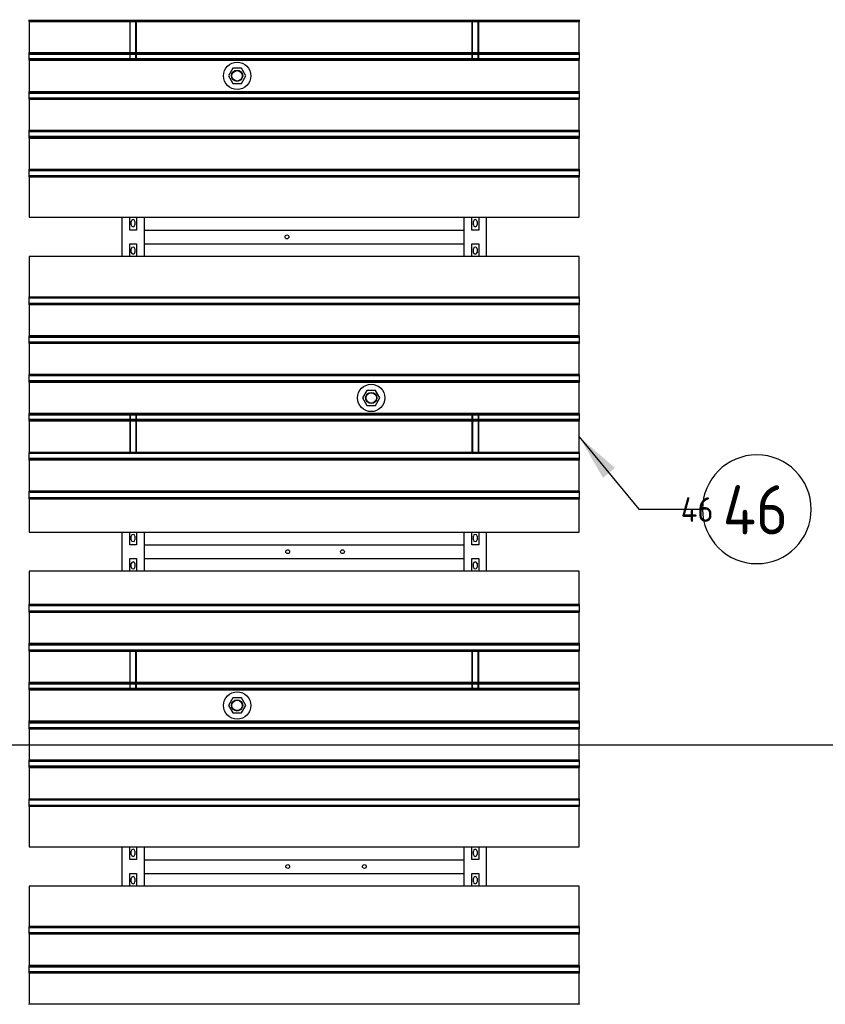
# Model space of a CAD drawing. Extents: x -89225 to 110569, y 13360 to 87647.
# Tile 269 of 478: x 44744 to 47687, y 66316 to 69913. Entities that reach past the tile are written whole.
import ezdxf

# ---------------------------------------------------------------- set-up
doc = ezdxf.new("R2010")
doc.units = 0
doc.layers.add('4', color=4, linetype='Continuous', lineweight=25)
for name, color, linetype in [('Iv-Lines 035', 4, 'Continuous'), ('Iv-Lines 035 @ 100', 4, 'Continuous'), ('Iv-Lines 035 @ 50', 4, 'Continuous')]:
    doc.layers.add(name, color=color, linetype=linetype)
doc.styles.add('ISO', font='ISO.SHX')

# ---------------------------------------------------------------- blocks, each defined once
blk = doc.blocks.new('Beluchtingselementen Bosman')
for p, q in [((1284289.4, -868150.8), (1284289.4, -868149.3)), ((1284289.4, -868150.8), (1284289.4, -868152.1)), ((1284289.4, -868150.8), (1286299.4, -868150.8)), ((1284289.4, -868154.9), (1284289.4, -868152.1)), ((1284289.4, -868152.1), (1286299.4, -868152.1)), ((1284289.4, -868155.6), (1284289.4, -868154.9)), ((1284289.4, -868154.9), (1286299.4, -868154.9)), ((1284289.4, -868155.6), (1284289.4, -868269)), ((1284289.4, -868155.6), (1286299.4, -868155.6)), ((1284656.9, -868155.6), (1284656.9, -868269)), ((1284658.9, -868269), (1284658.9, -868155.6)), ((1284679.9, -868269), (1284679.9, -868155.6)), ((1284681.9, -868269), (1284681.9, -868155.6)), ((1285906.9, -868155.6), (1285906.9, -868269)), ((1285908.9, -868269), (1285908.9, -868155.6)), ((1285929.9, -868269), (1285929.9, -868155.6)), ((1285931.9, -868269), (1285931.9, -868155.6)), ((1286299.4, -868149.3), (1286299.4, -868150.8)), ((1286299.4, -868152.1), (1286299.4, -868150.8)), ((1286299.4, -868152.1), (1286299.4, -868154.9)), ((1286299.4, -868154.9), (1286299.4, -868155.6)), ((1286299.4, -868269), (1286299.4, -868155.6)), ((1284289.4, -868269.7), (1284289.4, -868269)), ((1284289.4, -868269), (1286299.4, -868269)), ((1284289.4, -868272.5), (1284289.4, -868269.7)), ((1284289.4, -868269.7), (1286299.4, -868269.7)), ((1284289.4, -868272.5), (1284289.4, -868273.7)), ((1284289.4, -868275.3), (1284289.4, -868273.7)), ((1284289.4, -868273.7), (1286299.4, -868273.7)), ((1284289.4, -868291.3), (1284289.4, -868275.3)), ((1284289.4, -868275.3), (1286299.4, -868275.3)), ((1284656.9, -868275.3), (1284656.9, -868291.3)), ((1284658.9, -868291.3), (1284658.9, -868275.3)), ((1284679.9, -868291.3), (1284679.9, -868275.3)), ((1284681.9, -868291.3), (1284681.9, -868275.3)), ((1285906.9, -868275.3), (1285906.9, -868291.3)), ((1285908.9, -868291.3), (1285908.9, -868275.3)), ((1285929.9, -868291.3), (1285929.9, -868275.3)), ((1285931.9, -868291.3), (1285931.9, -868275.3)), ((1286299.4, -868269), (1286299.4, -868269.7)), ((1286299.4, -868269.7), (1286299.4, -868272.5)), ((1286299.4, -868273.7), (1286299.4, -868272.5)), ((1286299.4, -868273.7), (1286299.4, -868275.3)), ((1286299.4, -868275.3), (1286299.4, -868291.3)), ((1284289.4, -868292.8), (1284289.4, -868291.3)), ((1284289.4, -868291.3), (1286299.4, -868291.3)), ((1284289.4, -868292.8), (1284289.4, -868294.1)), ((1284289.4, -868292.8), (1286299.4, -868292.8)), ((1284289.4, -868296.9), (1284289.4, -868294.1)), ((1284289.4, -868297.6), (1284289.4, -868296.9)), ((1284289.4, -868296.9), (1286299.4, -868296.9)), ((1284289.4, -868297.6), (1284289.4, -868411)), ((1284289.4, -868297.6), (1286299.4, -868297.6)), ((1286299.4, -868291.3), (1286299.4, -868292.8)), ((1286299.4, -868294.1), (1286299.4, -868292.8)), ((1286299.4, -868294.1), (1286299.4, -868296.9)), ((1286299.4, -868296.9), (1286299.4, -868297.6)), ((1286299.4, -868411), (1286299.4, -868297.6)), ((1285033.4, -868326.8), (1285017.6, -868354.4)), ((1285065.2, -868326.7), (1285033.4, -868326.8)), ((1285081.2, -868354.2), (1285065.2, -868326.7)), ((1285017.6, -868354.4), (1285033.6, -868381.9)), ((1285033.6, -868381.9), (1285065.4, -868381.8)), ((1285065.4, -868381.8), (1285081.2, -868354.2)), ((1284289.4, -868411.7), (1284289.4, -868411)), ((1284289.4, -868411), (1286299.4, -868411)), ((1284289.4, -868414.5), (1284289.4, -868411.7)), ((1284289.4, -868411.7), (1286299.4, -868411.7)), ((1284289.4, -868414.5), (1284289.4, -868415.7)), ((1284289.4, -868417.3), (1284289.4, -868415.7)), ((1284289.4, -868415.7), (1286299.4, -868415.7)), ((1284289.4, -868433.3), (1284289.4, -868417.3)), ((1284289.4, -868417.3), (1286299.4, -868417.3)), ((1286299.4, -868411), (1286299.4, -868411.7)), ((1286299.4, -868411.7), (1286299.4, -868414.5)), ((1286299.4, -868415.7), (1286299.4, -868414.5)), ((1286299.4, -868415.7), (1286299.4, -868417.3)), ((1286299.4, -868417.3), (1286299.4, -868433.3)), ((1284289.4, -868434.8), (1284289.4, -868433.3)), ((1284289.4, -868434.8), (1284289.4, -868436.1)), ((1284289.4, -868434.8), (1286299.4, -868434.8)), ((1284289.4, -868438.9), (1284289.4, -868436.1)), ((1284289.4, -868439.6), (1284289.4, -868438.9)), ((1284289.4, -868438.9), (1286299.4, -868438.9)), ((1284289.4, -868439.6), (1284289.4, -868553)), ((1284289.4, -868439.6), (1286299.4, -868439.6)), ((1286299.4, -868433.3), (1286299.4, -868434.8)), ((1286299.4, -868436.1), (1286299.4, -868434.8)), ((1286299.4, -868436.1), (1286299.4, -868438.9)), ((1286299.4, -868438.9), (1286299.4, -868439.6)), ((1286299.4, -868553), (1286299.4, -868439.6)), ((1284289.4, -868553.7), (1284289.4, -868553)), ((1284289.4, -868553), (1286299.4, -868553)), ((1284289.4, -868556.5), (1284289.4, -868553.7)), ((1284289.4, -868553.7), (1286299.4, -868553.7)), ((1284289.4, -868556.5), (1284289.4, -868557.7)), ((1284289.4, -868559.3), (1284289.4, -868557.7)), ((1284289.4, -868557.7), (1286299.4, -868557.7)), ((1284289.4, -868575.3), (1284289.4, -868559.3)), ((1286299.4, -868553), (1286299.4, -868553.7)), ((1286299.4, -868553.7), (1286299.4, -868556.5)), ((1286299.4, -868557.7), (1286299.4, -868556.5)), ((1286299.4, -868557.7), (1286299.4, -868559.3)), ((1286299.4, -868559.3), (1286299.4, -868575.3)), ((1284289.4, -868576.8), (1284289.4, -868575.3)), ((1284289.4, -868575.3), (1286299.4, -868575.3)), ((1284289.4, -868576.8), (1284289.4, -868578.1)), ((1284289.4, -868576.8), (1286299.4, -868576.8)), ((1284289.4, -868580.9), (1284289.4, -868578.1)), ((1284289.4, -868578.1), (1286299.4, -868578.1)), ((1284289.4, -868581.6), (1284289.4, -868580.9)), ((1284289.4, -868580.9), (1286299.4, -868580.9)), ((1284289.4, -868581.6), (1284289.4, -868695)), ((1284289.4, -868581.6), (1286299.4, -868581.6)), ((1286299.4, -868575.3), (1286299.4, -868576.8)), ((1286299.4, -868578.1), (1286299.4, -868576.8)), ((1286299.4, -868578.1), (1286299.4, -868580.9)), ((1286299.4, -868580.9), (1286299.4, -868581.6)), ((1286299.4, -868695), (1286299.4, -868581.6)), ((1284289.4, -868695.7), (1284289.4, -868695)), ((1284289.4, -868695), (1286299.4, -868695)), ((1284289.4, -868698.5), (1284289.4, -868695.7)), ((1284289.4, -868695.7), (1286299.4, -868695.7)), ((1284289.4, -868698.5), (1284289.4, -868699.7)), ((1284289.4, -868698.5), (1286299.4, -868698.5)), ((1284289.4, -868701.3), (1284289.4, -868699.7)), ((1284289.4, -868699.7), (1286299.4, -868699.7)), ((1284289.4, -868717.3), (1284289.4, -868701.3)), ((1286299.4, -868695), (1286299.4, -868695.7)), ((1286299.4, -868695.7), (1286299.4, -868698.5)), ((1286299.4, -868699.7), (1286299.4, -868698.5)), ((1286299.4, -868699.7), (1286299.4, -868701.3)), ((1286299.4, -868701.3), (1286299.4, -868717.3)), ((1284289.4, -868718.8), (1284289.4, -868717.3)), ((1284289.4, -868718.8), (1284289.4, -868720.1)), ((1284289.4, -868718.8), (1286299.4, -868718.8)), ((1284289.4, -868722.9), (1284289.4, -868720.1)), ((1284289.4, -868723.6), (1284289.4, -868722.9)), ((1284289.4, -868722.9), (1286299.4, -868722.9)), ((1284289.4, -868723.6), (1284289.4, -868871.1)), ((1286299.4, -868717.3), (1286299.4, -868718.8)), ((1286299.4, -868720.1), (1286299.4, -868718.8)), ((1286299.4, -868720.1), (1286299.4, -868722.9)), ((1286299.4, -868722.9), (1286299.4, -868723.6)), ((1286299.4, -868871.1), (1286299.4, -868723.6)), ((1284289.4, -868871.1), (1286299.4, -868871.1)), ((1284629.4, -869014.3), (1284629.4, -868871.1)), ((1284656.9, -868917.7), (1284656.9, -868871.1)), ((1284662.9, -868899.1), (1284662.9, -868886.1)), ((1284675.9, -868886.1), (1284675.9, -868899.1)), ((1284681.9, -868871.1), (1284681.9, -868917.7)), ((1284709.4, -868871.1), (1284709.4, -869014.3)), ((1285879.4, -869014.3), (1285879.4, -868871.1)), ((1285906.9, -868917.7), (1285906.9, -868871.1)), ((1285912.9, -868899.1), (1285912.9, -868886.1)), ((1285925.9, -868886.1), (1285925.9, -868899.1)), ((1285931.9, -868871.1), (1285931.9, -868917.7)), ((1285959.4, -868871.1), (1285959.4, -869014.3)), ((1284681.9, -868917.7), (1284656.9, -868917.7)), ((1284709.4, -868917.8), (1285879.4, -868917.8)), ((1284709.4, -868923.8), (1284709.4, -868967.8)), ((1285879.4, -868967.8), (1285879.4, -868923.8)), ((1285931.9, -868917.7), (1285906.9, -868917.7)), ((1284656.9, -869014.3), (1284656.9, -868967.7)), ((1284656.9, -868967.7), (1284681.9, -868967.7)), ((1284662.9, -868999.3), (1284662.9, -868986.3)), ((1284675.9, -868986.3), (1284675.9, -868999.3)), ((1284681.9, -868967.7), (1284681.9, -869014.3)), ((1284709.4, -868967.8), (1285879.4, -868967.8)), ((1285906.9, -869014.3), (1285906.9, -868967.7)), ((1285906.9, -868967.7), (1285931.9, -868967.7)), ((1285912.9, -868999.3), (1285912.9, -868986.3)), ((1285925.9, -868986.3), (1285925.9, -868999.3)), ((1285931.9, -868967.7), (1285931.9, -869014.3)), ((1286299.4, -869014.3), (1284289.4, -869014.3)), ((1284289.4, -869014.3), (1284289.4, -869161.8)), ((1286299.4, -869161.8), (1286299.4, -869014.3)), ((1284289.4, -869162.5), (1284289.4, -869161.8)), ((1284289.4, -869165.3), (1284289.4, -869162.5)), ((1286299.4, -869162.5), (1284289.4, -869162.5)), ((1284289.4, -869165.3), (1284289.4, -869166.5)), ((1284289.4, -869168.1), (1284289.4, -869166.5)), ((1286299.4, -869166.5), (1284289.4, -869166.5)), ((1284289.4, -869184.1), (1284289.4, -869168.1)), ((1286299.4, -869161.8), (1286299.4, -869162.5)), ((1286299.4, -869162.5), (1286299.4, -869165.3)), ((1286299.4, -869166.5), (1286299.4, -869165.3)), ((1286299.4, -869166.5), (1286299.4, -869168.1)), ((1286299.4, -869168.1), (1286299.4, -869184.1)), ((1284289.4, -869185.6), (1284289.4, -869184.1)), ((1284289.4, -869185.6), (1284289.4, -869186.9)), ((1286299.4, -869185.6), (1284289.4, -869185.6)), ((1284289.4, -869189.7), (1284289.4, -869186.9)), ((1286299.4, -869186.9), (1284289.4, -869186.9)), ((1284289.4, -869190.4), (1284289.4, -869189.7)), ((1286299.4, -869189.7), (1284289.4, -869189.7)), ((1284289.4, -869190.4), (1284289.4, -869303.8)), ((1286299.4, -869190.4), (1284289.4, -869190.4)), ((1286299.4, -869184.1), (1286299.4, -869185.6)), ((1286299.4, -869186.9), (1286299.4, -869185.6)), ((1286299.4, -869186.9), (1286299.4, -869189.7)), ((1286299.4, -869189.7), (1286299.4, -869190.4)), ((1286299.4, -869303.8), (1286299.4, -869190.4)), ((1284289.4, -869304.5), (1284289.4, -869303.8)), ((1286299.4, -869303.8), (1284289.4, -869303.8)), ((1284289.4, -869307.3), (1284289.4, -869304.5)), ((1286299.4, -869304.5), (1284289.4, -869304.5)), ((1284289.4, -869307.3), (1284289.4, -869308.5)), ((1286299.4, -869307.3), (1284289.4, -869307.3)), ((1284289.4, -869310.1), (1284289.4, -869308.5)), ((1286299.4, -869308.5), (1284289.4, -869308.5)), ((1284289.4, -869326.1), (1284289.4, -869310.1)), ((1286299.4, -869310.1), (1284289.4, -869310.1)), ((1286299.4, -869303.8), (1286299.4, -869304.5)), ((1286299.4, -869304.5), (1286299.4, -869307.3)), ((1286299.4, -869308.5), (1286299.4, -869307.3)), ((1286299.4, -869308.5), (1286299.4, -869310.1)), ((1286299.4, -869310.1), (1286299.4, -869326.1)), ((1284289.4, -869327.6), (1284289.4, -869326.1)), ((1284289.4, -869327.6), (1284289.4, -869328.9)), ((1286299.4, -869327.6), (1284289.4, -869327.6)), ((1284289.4, -869331.7), (1284289.4, -869328.9)), ((1284289.4, -869332.4), (1284289.4, -869331.7)), ((1286299.4, -869331.7), (1284289.4, -869331.7)), ((1284289.4, -869332.4), (1284289.4, -869445.8)), ((1286299.4, -869332.4), (1284289.4, -869332.4)), ((1286299.4, -869326.1), (1286299.4, -869327.6)), ((1286299.4, -869328.9), (1286299.4, -869327.6)), ((1286299.4, -869328.9), (1286299.4, -869331.7)), ((1286299.4, -869331.7), (1286299.4, -869332.4)), ((1286299.4, -869445.8), (1286299.4, -869332.4)), ((1284289.4, -869446.5), (1284289.4, -869445.8)), ((1286299.4, -869445.8), (1284289.4, -869445.8)), ((1284289.4, -869449.3), (1284289.4, -869446.5)), ((1286299.4, -869446.5), (1284289.4, -869446.5)), ((1284289.4, -869449.3), (1284289.4, -869450.5)), ((1284289.4, -869452.1), (1284289.4, -869450.5)), ((1286299.4, -869450.5), (1284289.4, -869450.5)), ((1284289.4, -869468.1), (1284289.4, -869452.1)), ((1286299.4, -869445.8), (1286299.4, -869446.5)), ((1286299.4, -869446.5), (1286299.4, -869449.3)), ((1286299.4, -869450.5), (1286299.4, -869449.3)), ((1286299.4, -869450.5), (1286299.4, -869452.1)), ((1286299.4, -869452.1), (1286299.4, -869468.1)), ((1284289.4, -869469.6), (1284289.4, -869468.1)), ((1286299.4, -869468.1), (1284289.4, -869468.1)), ((1284289.4, -869469.6), (1284289.4, -869470.9)), ((1286299.4, -869469.6), (1284289.4, -869469.6)), ((1284289.4, -869473.7), (1284289.4, -869470.9)), ((1284289.4, -869474.4), (1284289.4, -869473.7)), ((1286299.4, -869473.7), (1284289.4, -869473.7)), ((1284289.4, -869474.4), (1284289.4, -869587.8)), ((1286299.4, -869474.4), (1284289.4, -869474.4)), ((1286299.4, -869468.1), (1286299.4, -869469.6)), ((1286299.4, -869470.9), (1286299.4, -869469.6)), ((1286299.4, -869470.9), (1286299.4, -869473.7)), ((1286299.4, -869473.7), (1286299.4, -869474.4)), ((1286299.4, -869587.8), (1286299.4, -869474.4)), ((1285523.4, -869503.6), (1285507.6, -869531.2)), ((1285507.6, -869531.2), (1285523.6, -869558.7)), ((1285555.2, -869503.5), (1285523.4, -869503.6)), ((1285571.2, -869531), (1285555.2, -869503.5)), ((1285555.4, -869558.6), (1285571.2, -869531)), ((1285523.6, -869558.7), (1285555.4, -869558.6)), ((1284289.4, -869588.5), (1284289.4, -869587.8)), ((1286299.4, -869587.8), (1284289.4, -869587.8)), ((1284289.4, -869591.3), (1284289.4, -869588.5)), ((1286299.4, -869588.5), (1284289.4, -869588.5)), ((1284289.4, -869591.3), (1284289.4, -869592.5)), ((1284289.4, -869594.1), (1284289.4, -869592.5)), ((1286299.4, -869592.5), (1284289.4, -869592.5)), ((1284289.4, -869610.1), (1284289.4, -869594.1)), ((1286299.4, -869594.1), (1284289.4, -869594.1)), ((1284656.9, -869594.1), (1284656.9, -869610.1)), ((1284658.9, -869594.1), (1284658.9, -869610.1)), ((1284679.9, -869594.1), (1284679.9, -869610.1)), ((1284681.9, -869610.1), (1284681.9, -869594.1)), ((1285906.9, -869594.1), (1285906.9, -869610.1)), ((1285908.9, -869594.1), (1285908.9, -869610.1)), ((1285929.9, -869594.1), (1285929.9, -869610.1)), ((1285931.9, -869610.1), (1285931.9, -869594.1)), ((1286299.4, -869587.8), (1286299.4, -869588.5)), ((1286299.4, -869588.5), (1286299.4, -869591.3)), ((1286299.4, -869592.5), (1286299.4, -869591.3)), ((1286299.4, -869592.5), (1286299.4, -869594.1)), ((1286299.4, -869594.1), (1286299.4, -869610.1)), ((1284289.4, -869611.6), (1284289.4, -869610.1)), ((1286299.4, -869610.1), (1284289.4, -869610.1)), ((1284289.4, -869611.6), (1284289.4, -869612.9)), ((1286299.4, -869611.6), (1284289.4, -869611.6)), ((1284289.4, -869615.7), (1284289.4, -869612.9)), ((1284289.4, -869616.4), (1284289.4, -869615.7)), ((1286299.4, -869615.7), (1284289.4, -869615.7)), ((1284289.4, -869616.4), (1284289.4, -869729.8)), ((1286299.4, -869616.4), (1284289.4, -869616.4)), ((1284656.9, -869616.4), (1284656.9, -869729.8)), ((1284658.9, -869616.4), (1284658.9, -869729.8)), ((1284679.9, -869616.4), (1284679.9, -869729.8)), ((1284681.9, -869729.8), (1284681.9, -869616.4)), ((1285906.9, -869616.4), (1285906.9, -869729.8)), ((1285908.9, -869616.4), (1285908.9, -869729.8)), ((1285929.9, -869616.4), (1285929.9, -869729.8)), ((1285931.9, -869729.8), (1285931.9, -869616.4)), ((1286299.4, -869610.1), (1286299.4, -869611.6)), ((1286299.4, -869612.9), (1286299.4, -869611.6)), ((1286299.4, -869612.9), (1286299.4, -869615.7)), ((1286299.4, -869615.7), (1286299.4, -869616.4)), ((1286299.4, -869729.8), (1286299.4, -869616.4)), ((1284289.4, -869730.5), (1284289.4, -869729.8)), ((1286299.4, -869729.8), (1284289.4, -869729.8)), ((1284289.4, -869733.3), (1284289.4, -869730.5)), ((1286299.4, -869730.5), (1284289.4, -869730.5)), ((1284289.4, -869733.3), (1284289.4, -869734.5)), ((1286299.4, -869733.3), (1284289.4, -869733.3)), ((1284289.4, -869736.1), (1284289.4, -869734.5)), ((1286299.4, -869734.5), (1284289.4, -869734.5)), ((1284289.4, -869752.1), (1284289.4, -869736.1)), ((1286299.4, -869729.8), (1286299.4, -869730.5)), ((1286299.4, -869730.5), (1286299.4, -869733.3)), ((1286299.4, -869734.5), (1286299.4, -869733.3)), ((1286299.4, -869734.5), (1286299.4, -869736.1)), ((1286299.4, -869736.1), (1286299.4, -869752.1)), ((1284289.4, -869753.6), (1284289.4, -869752.1)), ((1286299.4, -869752.1), (1284289.4, -869752.1)), ((1284289.4, -869753.6), (1284289.4, -869754.9)), ((1286299.4, -869753.6), (1284289.4, -869753.6)), ((1284289.4, -869757.7), (1284289.4, -869754.9)), ((1284289.4, -869758.4), (1284289.4, -869757.7)), ((1286299.4, -869757.7), (1284289.4, -869757.7)), ((1284289.4, -869758.4), (1284289.4, -869871.8)), ((1286299.4, -869758.4), (1284289.4, -869758.4)), ((1286299.4, -869752.1), (1286299.4, -869753.6)), ((1286299.4, -869754.9), (1286299.4, -869753.6)), ((1286299.4, -869754.9), (1286299.4, -869757.7)), ((1286299.4, -869757.7), (1286299.4, -869758.4)), ((1286299.4, -869871.8), (1286299.4, -869758.4)), ((1284289.4, -869872.5), (1284289.4, -869871.8)), ((1286299.4, -869871.8), (1284289.4, -869871.8)), ((1284289.4, -869875.3), (1284289.4, -869872.5)), ((1286299.4, -869872.5), (1284289.4, -869872.5)), ((1284289.4, -869875.3), (1284289.4, -869876.5)), ((1284289.4, -869878.1), (1284289.4, -869876.5)), ((1286299.4, -869876.5), (1284289.4, -869876.5)), ((1284289.4, -869894.1), (1284289.4, -869878.1)), ((1284289.4, -869895.6), (1284289.4, -869894.1)), ((1284289.4, -869895.6), (1284289.4, -869896.9)), ((1286299.4, -869895.6), (1284289.4, -869895.6)), ((1286299.4, -869871.8), (1286299.4, -869872.5)), ((1286299.4, -869872.5), (1286299.4, -869875.3)), ((1286299.4, -869876.5), (1286299.4, -869875.3)), ((1286299.4, -869876.5), (1286299.4, -869878.1)), ((1286299.4, -869878.1), (1286299.4, -869894.1)), ((1286299.4, -869894.1), (1286299.4, -869895.6)), ((1286299.4, -869896.9), (1286299.4, -869895.6)), ((1284289.4, -869899.7), (1284289.4, -869896.9)), ((1284289.4, -869900.4), (1284289.4, -869899.7)), ((1286299.4, -869899.7), (1284289.4, -869899.7)), ((1284289.4, -869900.4), (1284289.4, -870021.1)), ((1286299.4, -869900.4), (1284289.4, -869900.4)), ((1286299.4, -869896.9), (1286299.4, -869899.7)), ((1286299.4, -869899.7), (1286299.4, -869900.4)), ((1286299.4, -870021.1), (1286299.4, -869900.4)), ((1284289.4, -870021.1), (1286299.4, -870021.1)), ((1284629.4, -870164.3), (1284629.4, -870021.1)), ((1284656.9, -870067.7), (1284656.9, -870021.1)), ((1284662.9, -870049.1), (1284662.9, -870036.1)), ((1284675.9, -870036.1), (1284675.9, -870049.1)), ((1284681.9, -870021.1), (1284681.9, -870067.7)), ((1284709.4, -870021.1), (1284709.4, -870164.3)), ((1285879.4, -870164.3), (1285879.4, -870021.1)), ((1285906.9, -870067.7), (1285906.9, -870021.1)), ((1285912.9, -870049.1), (1285912.9, -870036.1)), ((1285925.9, -870036.1), (1285925.9, -870049.1)), ((1285931.9, -870021.1), (1285931.9, -870067.7)), ((1285959.4, -870021.1), (1285959.4, -870164.3)), ((1284681.9, -870067.7), (1284656.9, -870067.7)), ((1284709.4, -870067.8), (1285879.4, -870067.8)), ((1284709.4, -870073.8), (1284709.4, -870117.8)), ((1285879.4, -870117.8), (1285879.4, -870073.8)), ((1285931.9, -870067.7), (1285906.9, -870067.7)), ((1284656.9, -870164.3), (1284656.9, -870117.7)), ((1284656.9, -870117.7), (1284681.9, -870117.7)), ((1284662.9, -870149.3), (1284662.9, -870136.3)), ((1284675.9, -870136.3), (1284675.9, -870149.3)), ((1284681.9, -870117.7), (1284681.9, -870164.3)), ((1284709.4, -870117.8), (1285879.4, -870117.8)), ((1285906.9, -870164.3), (1285906.9, -870117.7)), ((1285906.9, -870117.7), (1285931.9, -870117.7)), ((1285912.9, -870149.3), (1285912.9, -870136.3)), ((1285925.9, -870136.3), (1285925.9, -870149.3)), ((1285931.9, -870117.7), (1285931.9, -870164.3)), ((1286299.4, -870164.3), (1284289.4, -870164.3)), ((1284289.4, -870164.3), (1284289.4, -870285)), ((1286299.4, -870285), (1286299.4, -870164.3)), ((1284289.4, -870285.7), (1284289.4, -870285)), ((1284289.4, -870285), (1286299.4, -870285)), ((1284289.4, -870288.5), (1284289.4, -870285.7)), ((1284289.4, -870285.7), (1286299.4, -870285.7)), ((1284289.4, -870288.5), (1284289.4, -870289.7)), ((1284289.4, -870291.3), (1284289.4, -870289.7)), ((1284289.4, -870289.7), (1286299.4, -870289.7)), ((1284289.4, -870307.3), (1284289.4, -870291.3)), ((1286299.4, -870285), (1286299.4, -870285.7)), ((1286299.4, -870285.7), (1286299.4, -870288.5)), ((1286299.4, -870289.7), (1286299.4, -870288.5)), ((1286299.4, -870289.7), (1286299.4, -870291.3)), ((1286299.4, -870291.3), (1286299.4, -870307.3)), ((1284289.4, -870308.8), (1284289.4, -870307.3)), ((1284289.4, -870308.8), (1284289.4, -870310.1)), ((1284289.4, -870308.8), (1286299.4, -870308.8)), ((1284289.4, -870312.9), (1284289.4, -870310.1)), ((1284289.4, -870313.6), (1284289.4, -870312.9)), ((1284289.4, -870312.9), (1286299.4, -870312.9)), ((1284289.4, -870313.6), (1284289.4, -870427)), ((1284289.4, -870313.6), (1286299.4, -870313.6)), ((1286299.4, -870307.3), (1286299.4, -870308.8)), ((1286299.4, -870310.1), (1286299.4, -870308.8)), ((1286299.4, -870310.1), (1286299.4, -870312.9)), ((1286299.4, -870312.9), (1286299.4, -870313.6)), ((1286299.4, -870427), (1286299.4, -870313.6)), ((1284289.4, -870427.7), (1284289.4, -870427)), ((1284289.4, -870427), (1286299.4, -870427)), ((1284289.4, -870430.5), (1284289.4, -870427.7)), ((1284289.4, -870427.7), (1286299.4, -870427.7)), ((1284289.4, -870430.5), (1284289.4, -870431.7)), ((1284289.4, -870433.3), (1284289.4, -870431.7)), ((1284289.4, -870431.7), (1286299.4, -870431.7)), ((1284289.4, -870449.3), (1284289.4, -870433.3)), ((1284289.4, -870433.3), (1286299.4, -870433.3)), ((1286299.4, -870427), (1286299.4, -870427.7)), ((1286299.4, -870427.7), (1286299.4, -870430.5)), ((1286299.4, -870431.7), (1286299.4, -870430.5)), ((1286299.4, -870431.7), (1286299.4, -870433.3)), ((1286299.4, -870433.3), (1286299.4, -870449.3)), ((1284289.4, -870450.8), (1284289.4, -870449.3)), ((1284289.4, -870450.8), (1284289.4, -870452.1)), ((1284289.4, -870450.8), (1286299.4, -870450.8)), ((1284289.4, -870454.9), (1284289.4, -870452.1)), ((1284289.4, -870452.1), (1286299.4, -870452.1)), ((1284289.4, -870455.6), (1284289.4, -870454.9)), ((1284289.4, -870454.9), (1286299.4, -870454.9)), ((1284289.4, -870455.6), (1284289.4, -870569)), ((1284289.4, -870455.6), (1286299.4, -870455.6)), ((1284656.9, -870455.6), (1284656.9, -870569)), ((1284658.9, -870569), (1284658.9, -870455.6)), ((1284679.9, -870569), (1284679.9, -870455.6)), ((1284681.9, -870569), (1284681.9, -870455.6)), ((1285906.9, -870455.6), (1285906.9, -870569)), ((1285908.9, -870569), (1285908.9, -870455.6)), ((1285929.9, -870569), (1285929.9, -870455.6)), ((1285931.9, -870569), (1285931.9, -870455.6)), ((1286299.4, -870449.3), (1286299.4, -870450.8)), ((1286299.4, -870452.1), (1286299.4, -870450.8)), ((1286299.4, -870452.1), (1286299.4, -870454.9)), ((1286299.4, -870454.9), (1286299.4, -870455.6)), ((1286299.4, -870569), (1286299.4, -870455.6)), ((1284289.4, -870569.7), (1284289.4, -870569)), ((1284289.4, -870569), (1286299.4, -870569)), ((1284289.4, -870572.5), (1284289.4, -870569.7)), ((1284289.4, -870569.7), (1286299.4, -870569.7)), ((1284289.4, -870572.5), (1284289.4, -870573.7)), ((1284289.4, -870575.3), (1284289.4, -870573.7)), ((1284289.4, -870573.7), (1286299.4, -870573.7)), ((1284289.4, -870591.3), (1284289.4, -870575.3)), ((1284289.4, -870575.3), (1286299.4, -870575.3)), ((1284656.9, -870575.3), (1284656.9, -870591.3)), ((1284658.9, -870591.3), (1284658.9, -870575.3)), ((1284679.9, -870591.3), (1284679.9, -870575.3)), ((1284681.9, -870591.3), (1284681.9, -870575.3)), ((1285906.9, -870575.3), (1285906.9, -870591.3)), ((1285908.9, -870591.3), (1285908.9, -870575.3)), ((1285929.9, -870591.3), (1285929.9, -870575.3)), ((1285931.9, -870591.3), (1285931.9, -870575.3)), ((1286299.4, -870569), (1286299.4, -870569.7)), ((1286299.4, -870569.7), (1286299.4, -870572.5)), ((1286299.4, -870573.7), (1286299.4, -870572.5)), ((1286299.4, -870573.7), (1286299.4, -870575.3)), ((1286299.4, -870575.3), (1286299.4, -870591.3)), ((1284289.4, -870592.8), (1284289.4, -870591.3)), ((1284289.4, -870591.3), (1286299.4, -870591.3)), ((1284289.4, -870592.8), (1284289.4, -870594.1)), ((1284289.4, -870592.8), (1286299.4, -870592.8)), ((1284289.4, -870596.9), (1284289.4, -870594.1)), ((1284289.4, -870597.6), (1284289.4, -870596.9)), ((1284289.4, -870596.9), (1286299.4, -870596.9)), ((1284289.4, -870597.6), (1284289.4, -870711)), ((1284289.4, -870597.6), (1286299.4, -870597.6)), ((1286299.4, -870591.3), (1286299.4, -870592.8)), ((1286299.4, -870594.1), (1286299.4, -870592.8)), ((1286299.4, -870594.1), (1286299.4, -870596.9)), ((1286299.4, -870596.9), (1286299.4, -870597.6)), ((1286299.4, -870711), (1286299.4, -870597.6)), ((1285033.4, -870626.8), (1285017.6, -870654.4)), ((1285065.2, -870626.7), (1285033.4, -870626.8)), ((1285081.2, -870654.2), (1285065.2, -870626.7)), ((1285017.6, -870654.4), (1285033.6, -870681.9)), ((1285033.6, -870681.9), (1285065.4, -870681.8)), ((1285065.4, -870681.8), (1285081.2, -870654.2)), ((1284289.4, -870711.7), (1284289.4, -870711)), ((1284289.4, -870711), (1286299.4, -870711)), ((1284289.4, -870714.5), (1284289.4, -870711.7)), ((1284289.4, -870711.7), (1286299.4, -870711.7)), ((1284289.4, -870714.5), (1284289.4, -870715.7)), ((1284289.4, -870717.3), (1284289.4, -870715.7)), ((1284289.4, -870715.7), (1286299.4, -870715.7)), ((1284289.4, -870733.3), (1284289.4, -870717.3)), ((1284289.4, -870717.3), (1286299.4, -870717.3)), ((1286299.4, -870711), (1286299.4, -870711.7)), ((1286299.4, -870711.7), (1286299.4, -870714.5)), ((1286299.4, -870715.7), (1286299.4, -870714.5)), ((1286299.4, -870715.7), (1286299.4, -870717.3)), ((1286299.4, -870717.3), (1286299.4, -870733.3)), ((1284289.4, -870734.8), (1284289.4, -870733.3)), ((1284289.4, -870734.8), (1284289.4, -870736.1)), ((1284289.4, -870734.8), (1286299.4, -870734.8)), ((1284289.4, -870738.9), (1284289.4, -870736.1)), ((1284289.4, -870739.6), (1284289.4, -870738.9)), ((1284289.4, -870738.9), (1286299.4, -870738.9)), ((1284289.4, -870739.6), (1284289.4, -870853)), ((1284289.4, -870739.6), (1286299.4, -870739.6)), ((1286299.4, -870733.3), (1286299.4, -870734.8)), ((1286299.4, -870736.1), (1286299.4, -870734.8)), ((1286299.4, -870736.1), (1286299.4, -870738.9)), ((1286299.4, -870738.9), (1286299.4, -870739.6)), ((1286299.4, -870853), (1286299.4, -870739.6)), ((1284289.4, -870853.7), (1284289.4, -870853)), ((1284289.4, -870853), (1286299.4, -870853)), ((1284289.4, -870856.5), (1284289.4, -870853.7)), ((1284289.4, -870853.7), (1286299.4, -870853.7)), ((1284289.4, -870856.5), (1284289.4, -870857.7)), ((1284289.4, -870859.3), (1284289.4, -870857.7)), ((1284289.4, -870857.7), (1286299.4, -870857.7)), ((1284289.4, -870875.3), (1284289.4, -870859.3)), ((1286299.4, -870853), (1286299.4, -870853.7)), ((1286299.4, -870853.7), (1286299.4, -870856.5)), ((1286299.4, -870857.7), (1286299.4, -870856.5)), ((1286299.4, -870857.7), (1286299.4, -870859.3)), ((1286299.4, -870859.3), (1286299.4, -870875.3)), ((1284289.4, -870876.8), (1284289.4, -870875.3)), ((1284289.4, -870875.3), (1286299.4, -870875.3)), ((1284289.4, -870876.8), (1284289.4, -870878.1)), ((1284289.4, -870876.8), (1286299.4, -870876.8)), ((1284289.4, -870880.9), (1284289.4, -870878.1)), ((1284289.4, -870878.1), (1286299.4, -870878.1)), ((1284289.4, -870881.6), (1284289.4, -870880.9)), ((1284289.4, -870880.9), (1286299.4, -870880.9)), ((1284289.4, -870881.6), (1284289.4, -870995)), ((1284289.4, -870881.6), (1286299.4, -870881.6)), ((1286299.4, -870875.3), (1286299.4, -870876.8)), ((1286299.4, -870878.1), (1286299.4, -870876.8)), ((1286299.4, -870878.1), (1286299.4, -870880.9)), ((1286299.4, -870880.9), (1286299.4, -870881.6)), ((1286299.4, -870995), (1286299.4, -870881.6)), ((1284289.4, -870995.7), (1284289.4, -870995)), ((1284289.4, -870995), (1286299.4, -870995)), ((1284289.4, -870998.5), (1284289.4, -870995.7)), ((1284289.4, -870995.7), (1286299.4, -870995.7)), ((1284289.4, -870998.5), (1284289.4, -870999.7)), ((1284289.4, -870998.5), (1286299.4, -870998.5)), ((1284289.4, -871001.3), (1284289.4, -870999.7)), ((1284289.4, -870999.7), (1286299.4, -870999.7)), ((1284289.4, -871017.3), (1284289.4, -871001.3)), ((1286299.4, -870995), (1286299.4, -870995.7)), ((1286299.4, -870995.7), (1286299.4, -870998.5)), ((1286299.4, -870999.7), (1286299.4, -870998.5)), ((1286299.4, -870999.7), (1286299.4, -871001.3)), ((1286299.4, -871001.3), (1286299.4, -871017.3)), ((1284289.4, -871018.8), (1284289.4, -871017.3)), ((1284289.4, -871018.8), (1284289.4, -871020.1)), ((1284289.4, -871018.8), (1286299.4, -871018.8)), ((1284289.4, -871022.9), (1284289.4, -871020.1)), ((1284289.4, -871023.6), (1284289.4, -871022.9)), ((1284289.4, -871022.9), (1286299.4, -871022.9)), ((1284289.4, -871023.6), (1284289.4, -871171.1)), ((1286299.4, -871017.3), (1286299.4, -871018.8)), ((1286299.4, -871020.1), (1286299.4, -871018.8)), ((1286299.4, -871020.1), (1286299.4, -871022.9)), ((1286299.4, -871022.9), (1286299.4, -871023.6)), ((1286299.4, -871171.1), (1286299.4, -871023.6)), ((1284289.4, -871171.1), (1286299.4, -871171.1)), ((1284629.4, -871314.3), (1284629.4, -871171.1)), ((1284656.9, -871217.7), (1284656.9, -871171.1)), ((1284662.9, -871199.1), (1284662.9, -871186.1)), ((1284675.9, -871186.1), (1284675.9, -871199.1)), ((1284681.9, -871171.1), (1284681.9, -871217.7)), ((1284709.4, -871171.1), (1284709.4, -871314.3)), ((1285879.4, -871314.3), (1285879.4, -871171.1)), ((1285906.9, -871217.7), (1285906.9, -871171.1)), ((1285912.9, -871199.1), (1285912.9, -871186.1)), ((1285925.9, -871186.1), (1285925.9, -871199.1)), ((1285931.9, -871171.1), (1285931.9, -871217.7)), ((1285959.4, -871171.1), (1285959.4, -871314.3)), ((1284681.9, -871217.7), (1284656.9, -871217.7)), ((1284709.4, -871217.8), (1285879.4, -871217.8)), ((1284709.4, -871223.8), (1284709.4, -871267.8)), ((1285879.4, -871267.8), (1285879.4, -871223.8)), ((1285931.9, -871217.7), (1285906.9, -871217.7)), ((1284656.9, -871314.3), (1284656.9, -871267.7)), ((1284656.9, -871267.7), (1284681.9, -871267.7)), ((1284662.9, -871299.3), (1284662.9, -871286.3)), ((1284675.9, -871286.3), (1284675.9, -871299.3)), ((1284681.9, -871267.7), (1284681.9, -871314.3)), ((1284709.4, -871267.8), (1285879.4, -871267.8)), ((1285906.9, -871314.3), (1285906.9, -871267.7)), ((1285906.9, -871267.7), (1285931.9, -871267.7)), ((1285912.9, -871299.3), (1285912.9, -871286.3)), ((1285925.9, -871286.3), (1285925.9, -871299.3)), ((1285931.9, -871267.7), (1285931.9, -871314.3)), ((1286299.4, -871314.3), (1284289.4, -871314.3)), ((1284289.4, -871314.3), (1284289.4, -871461.8)), ((1286299.4, -871461.8), (1286299.4, -871314.3)), ((1284289.4, -871462.5), (1284289.4, -871461.8)), ((1284289.4, -871465.3), (1284289.4, -871462.5)), ((1286299.4, -871462.5), (1284289.4, -871462.5)), ((1284289.4, -871465.3), (1284289.4, -871466.5)), ((1284289.4, -871468.1), (1284289.4, -871466.5)), ((1286299.4, -871466.5), (1284289.4, -871466.5)), ((1284289.4, -871484.1), (1284289.4, -871468.1)), ((1286299.4, -871461.8), (1286299.4, -871462.5)), ((1286299.4, -871462.5), (1286299.4, -871465.3)), ((1286299.4, -871466.5), (1286299.4, -871465.3)), ((1286299.4, -871466.5), (1286299.4, -871468.1)), ((1286299.4, -871468.1), (1286299.4, -871484.1)), ((1284289.4, -871485.6), (1284289.4, -871484.1)), ((1284289.4, -871485.6), (1284289.4, -871486.9)), ((1286299.4, -871485.6), (1284289.4, -871485.6)), ((1284289.4, -871489.7), (1284289.4, -871486.9)), ((1286299.4, -871486.9), (1284289.4, -871486.9)), ((1284289.4, -871490.4), (1284289.4, -871489.7)), ((1286299.4, -871489.7), (1284289.4, -871489.7)), ((1284289.4, -871490.4), (1284289.4, -871603.8)), ((1286299.4, -871490.4), (1284289.4, -871490.4)), ((1286299.4, -871484.1), (1286299.4, -871485.6)), ((1286299.4, -871486.9), (1286299.4, -871485.6)), ((1286299.4, -871486.9), (1286299.4, -871489.7)), ((1286299.4, -871489.7), (1286299.4, -871490.4)), ((1286299.4, -871603.8), (1286299.4, -871490.4)), ((1284289.4, -871604.5), (1284289.4, -871603.8)), ((1286299.4, -871603.8), (1284289.4, -871603.8)), ((1284289.4, -871607.3), (1284289.4, -871604.5)), ((1286299.4, -871604.5), (1284289.4, -871604.5)), ((1284289.4, -871607.3), (1284289.4, -871608.5)), ((1286299.4, -871607.3), (1284289.4, -871607.3)), ((1284289.4, -871610.1), (1284289.4, -871608.5)), ((1286299.4, -871608.5), (1284289.4, -871608.5)), ((1284289.4, -871626.1), (1284289.4, -871610.1)), ((1286299.4, -871610.1), (1284289.4, -871610.1)), ((1286299.4, -871603.8), (1286299.4, -871604.5)), ((1286299.4, -871604.5), (1286299.4, -871607.3)), ((1286299.4, -871608.5), (1286299.4, -871607.3)), ((1286299.4, -871608.5), (1286299.4, -871610.1)), ((1286299.4, -871610.1), (1286299.4, -871626.1)), ((1284289.4, -871627.6), (1284289.4, -871626.1)), ((1284289.4, -871627.6), (1284289.4, -871628.9)), ((1286299.4, -871627.6), (1284289.4, -871627.6)), ((1284289.4, -871631.7), (1284289.4, -871628.9)), ((1284289.4, -871632.4), (1284289.4, -871631.7)), ((1286299.4, -871631.7), (1284289.4, -871631.7)), ((1284289.4, -871632.4), (1284289.4, -871745.8)), ((1286299.4, -871632.4), (1284289.4, -871632.4)), ((1286299.4, -871626.1), (1286299.4, -871627.6)), ((1286299.4, -871628.9), (1286299.4, -871627.6)), ((1286299.4, -871628.9), (1286299.4, -871631.7)), ((1286299.4, -871631.7), (1286299.4, -871632.4)), ((1286299.4, -871745.8), (1286299.4, -871632.4)), ((1284289.4, -871746.5), (1284289.4, -871745.8)), ((1286299.4, -871745.8), (1284289.4, -871745.8)), ((1286299.4, -871745.8), (1286299.4, -871746.5))]:
    blk.add_line(p, q)
for centre, radius in [((1285049.4, -868354.3), 50), ((1285049.4, -868354.3), 20.5), ((1285049.4, -868354.3), 19), ((1285231.4, -868942.8), 7), ((1285539.4, -869531.1), 50), ((1285539.4, -869531.1), 20.5), ((1285539.4, -869531.1), 19), ((1285234.4, -870092.8), 7), ((1285434.4, -870092.8), 7), ((1285049.4, -870654.3), 50), ((1285049.4, -870654.3), 20.5), ((1285049.4, -870654.3), 19), ((1285234.4, -871242.8), 7), ((1285514.4, -871242.8), 7)]:
    blk.add_circle(centre, radius)
for centre, start, end in [((1284669.4, -868886.1), 360, 180), ((1285919.4, -868886.1), 0, 180), ((1284669.4, -868899.1), 180, 360), ((1285919.4, -868899.1), 180, 0), ((1284669.4, -868986.3), 0, 180), ((1285919.4, -868986.3), 360, 180), ((1284669.4, -868999.3), 180, 0), ((1285919.4, -868999.3), 180, 360), ((1284669.4, -870036.1), 360, 180), ((1285919.4, -870036.1), 0, 180), ((1284669.4, -870049.1), 180, 360), ((1285919.4, -870049.1), 180, 0), ((1284669.4, -870136.3), 0, 180), ((1285919.4, -870136.3), 360, 180), ((1284669.4, -870149.3), 180, 0), ((1285919.4, -870149.3), 180, 360), ((1284669.4, -871186.1), 360, 180), ((1285919.4, -871186.1), 0, 180), ((1284669.4, -871199.1), 180, 360), ((1285919.4, -871199.1), 180, 0), ((1284669.4, -871286.3), 0, 180), ((1285919.4, -871286.3), 360, 180), ((1284669.4, -871299.3), 180, 0), ((1285919.4, -871299.3), 180, 360)]:
    blk.add_arc(centre, 6.5, start, end)
blk = doc.blocks.new('*U75')
for points in [[(-2.178, -2.646), (0, 0)], [(0, 0), (2.324, 0)]]:
    blk.add_lwpolyline(points)
blk.add_circle((4.31, 0), 1.986)
blk.add_solid([(-0.872, -1.508), (-2.178, -2.646), (-1.312, -1.146)])
at = {"style": 'ISO'}
blk.add_attdef('NUMMER', (3.146, -0.835), '', height=1.8, dxfattribs=at)
blk = doc.blocks.new('*U556')
at = {"layer": 'Iv-Lines 035 @ 100'}
ref = blk.add_blockref('*U75', (47006.3, 68124.5), dxfattribs=dict(at, xscale=-100, yscale=100, zscale=100, rotation=180))
ref.add_attrib('NUMMER', '46', (47312.5, 68032.5), dxfattribs={"layer": '0', "height": 180, "style": 'ISO'})
at = {"layer": 'Iv-Lines 035 @ 50'}
ref = blk.add_blockref('*U75', (-47006.3, 68124.5), dxfattribs=dict(at, xscale=50, yscale=50, zscale=-50, rotation=180))
ref.add_attrib('NUMMER', '46', (47159.4, 68078.5), dxfattribs={"layer": '0', "height": 90, "style": 'ISO'})

msp = doc.modelspace()

# ---------------------------------------------------------------- linework, layer by layer
at = {"layer": '4', "ltscale": 0.5}
msp.add_lwpolyline([(14697.8, 67263.5), (71060, 67263.5)], dxfattribs=at)

# ---------------------------------------------------------------- block references
at = {"layer": 'Iv-Lines 035'}
for name, p in [('Beluchtingselementen Bosman', (-1239510.9, 938062.2)), ('*U556', (0, 0))]:
    msp.add_blockref(name, p, dxfattribs=at)

doc.saveas('drawing.dxf')
